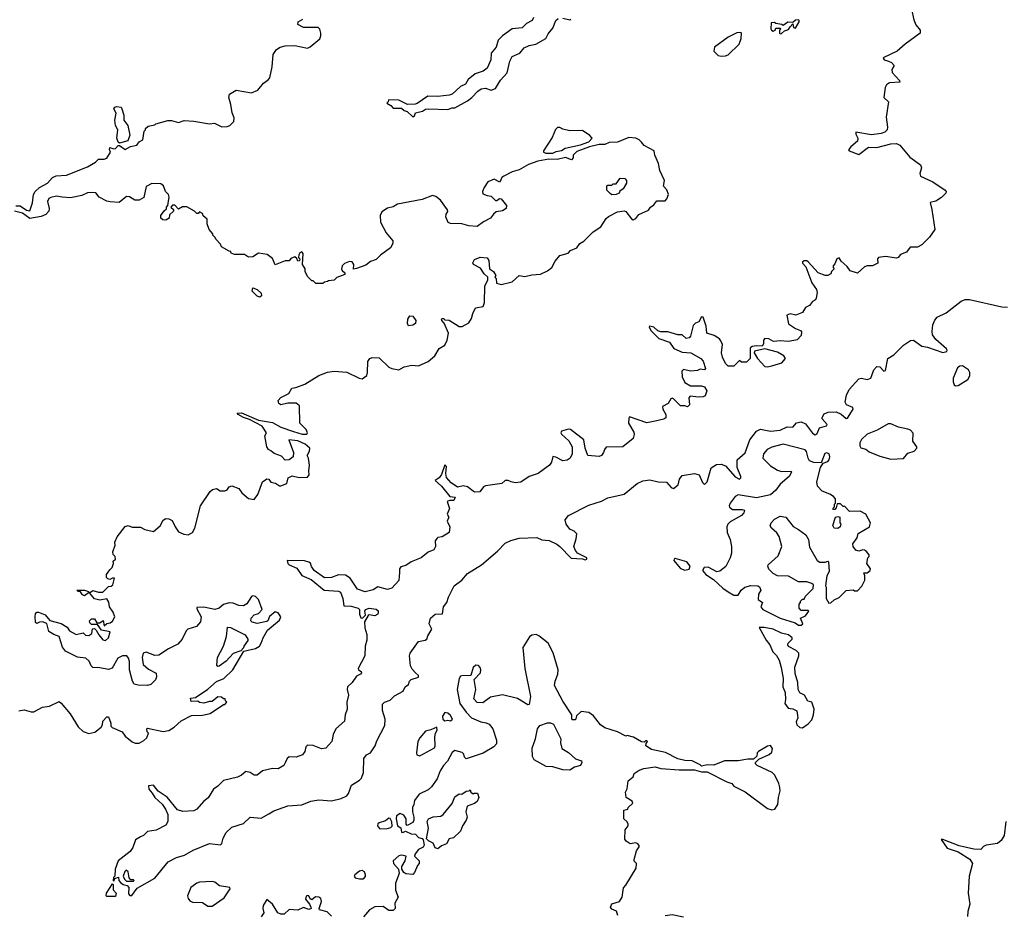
# Model space of a CAD drawing. Extents: x 2106670 to 2323771, y 35271 to 224896.
# Tile 387 of 419: x 2259443 to 2266463, y 199446 to 205830. Entities that reach past the tile are written whole.
import ezdxf

# ---------------------------------------------------------------- set-up
doc = ezdxf.new("R2010")
doc.units = 0

msp = doc.modelspace()

# ---------------------------------------------------------------- linework, layer by layer
at = {"layer": '0CON20XD'}
for points in [[(2259415, 204504.2), (2259445, 204503.8), (2259491.7, 204471.7), (2259515, 204467.5), (2259534.2, 204525.8), (2259541.9, 204585), (2259553.3, 204605), (2259585, 204634.5), (2259642, 204665), (2259676.7, 204705), (2259703.5, 204716.5), (2259777.4, 204722.6), (2259925, 204781.9), (2259983.3, 204815), (2260004.1, 204835.9), (2260045, 204836.7), (2260065, 204843.3), (2260090, 204885), (2260082.5, 204905), (2260085, 204920), (2260115, 204910), (2260125, 204912.5), (2260145, 204933.3), (2260155, 204933.8), (2260195, 204906.2), (2260232.7, 204927.3), (2260277.5, 204935), (2260295, 204960), (2260320, 204975), (2260330, 205035), (2260340, 205045), (2260340, 205055), (2260358.3, 205071.7), (2260405, 205080), (2260413, 205087), (2260498.3, 205111.7), (2260525, 205112.5), (2260575, 205097.5), (2260615, 205112.5), (2260685, 205107.5), (2260795, 205087.5), (2260831.7, 205091.7), (2260885, 205067.5), (2260921.7, 205068.3), (2260940, 205075), (2260970, 205105), (2260971.7, 205131.7), (2260956.4, 205166.4), (2260948.8, 205225), (2260933.8, 205275), (2260939.3, 205300.7), (2260985, 205327.5), (2261095, 205308.8), (2261141.2, 205328.8), (2261181.7, 205378.3), (2261215, 205401.2), (2261225, 205416.7), (2261243.3, 205495), (2261248.8, 205581.2), (2261273.2, 205616.8), (2261300, 205635), (2261335, 205644.3), (2261405, 205645.7), (2261495, 205628), (2261514.1, 205635.9), (2261582.5, 205695), (2261590, 205715), (2261588.8, 205735), (2261582.5, 205762.5), (2261570, 205775), (2261465, 205774), (2261426.7, 205795), (2261427.5, 205815), (2261462.5, 205835)], [(2265801.8, 205905), (2265818.8, 205828.8), (2265833.2, 205793.2), (2265863.1, 205755), (2265863.8, 205735), (2265755, 205656.4), (2265698.2, 205605), (2265605, 205562), (2265599.2, 205555), (2265607.1, 205545), (2265636.2, 205533.8), (2265658.5, 205525), (2265678, 205505), (2265660.9, 205475), (2265662.5, 205455), (2265715, 205396.2), (2265717.5, 205385), (2265645, 205380.8), (2265623.4, 205366.6), (2265614, 205346), (2265605, 205276.7), (2265637.5, 205245), (2265619.6, 205135), (2265630.6, 205065), (2265627.1, 205045), (2265610.5, 205029.5), (2265585, 205018.8), (2265515, 205009.8), (2265405, 205028.6), (2265403.6, 205015), (2265419.2, 204985), (2265415.8, 204965), (2265367.9, 204925), (2265353, 204903), (2265357.5, 204895), (2265425, 204869.5), (2265495, 204922.9), (2265555, 204919), (2265654.2, 204945), (2265695, 204948.4), (2265718.7, 204935), (2265789.3, 204849.3), (2265865, 204795.3), (2265871.8, 204775), (2265859.5, 204735), (2265865.6, 204715), (2265954.3, 204675), (2266041.2, 204615), (2266047.5, 204605), (2266046.4, 204593.6), (2266015, 204562.5), (2265973.6, 204536.4), (2265933.3, 204526.7), (2265947.2, 204477.2), (2265968, 204335), (2265929.5, 204280.5), (2265873.9, 204226.1), (2265845, 204210), (2265791.9, 204208.1), (2265765, 204173.8), (2265723.9, 204156.1), (2265705.9, 204134.1), (2265695, 204130), (2265615, 204142.1), (2265566.7, 204135), (2265558.8, 204125), (2265560, 204095), (2265524.1, 204075.9), (2265485, 204076.2), (2265465, 204068.8), (2265415, 204022.5), (2265365, 204040), (2265341.4, 204071.4), (2265298.6, 204108.6), (2265285, 204132.5), (2265270, 204125), (2265255, 204090), (2265243, 204077), (2265243, 204063), (2265250, 204055), (2265230, 204035), (2265225, 204020), (2265205, 204007.5), (2265185, 204007.5), (2265135, 204027.1), (2265063.8, 204105), (2265055, 204112), (2265035, 204112), (2265023.8, 204105), (2265023.3, 204095), (2265048.2, 204068.2), (2265089.5, 203955), (2265125, 203906.7), (2265129.2, 203885), (2265122.5, 203845), (2265116.7, 203833.3), (2265095, 203822.5), (2265075, 203792.5), (2265045, 203780), (2265025, 203742.5), (2264976.1, 203723.9), (2264935, 203733.8), (2264912.5, 203725), (2264925, 203663.3), (2264975, 203630), (2265010, 203615), (2265017.5, 203605), (2265015, 203580), (2264985, 203547.5), (2264925, 203536.2), (2264865, 203540.8), (2264816.1, 203536.1), (2264785, 203556.2), (2264755, 203556.7), (2264746.7, 203545), (2264745, 203520), (2264736.7, 203503.3), (2264694.1, 203505.9), (2264665, 203500), (2264651.7, 203488.3), (2264650, 203415), (2264625, 203390), (2264588.3, 203388.3), (2264575, 203400), (2264535, 203360), (2264495, 203360), (2264475, 203380), (2264453.3, 203425), (2264447.5, 203455), (2264452.5, 203515), (2264440.7, 203540.7), (2264432.5, 203555), (2264395, 203580), (2264342.5, 203595), (2264338, 203645), (2264315, 203708.8), (2264305, 203713.3), (2264285, 203676.7), (2264261.7, 203668.3), (2264245, 203650), (2264225.5, 203574.5), (2264215, 203562), (2264195, 203558.8), (2264165, 203583.8), (2264135, 203584.4), (2264065, 203604.4), (2264015, 203605.7), (2263993.1, 203613.1), (2263965, 203638), (2263935, 203646.2), (2263930, 203640), (2263942, 203615), (2263998.9, 203558.9), (2264075, 203531.5), (2264106.4, 203486.4), (2264165, 203459.4), (2264226.7, 203455), (2264300, 203415), (2264315, 203396.2), (2264333.3, 203345), (2264325, 203334), (2264295, 203338.8), (2264275, 203330.8), (2264225, 203326), (2264175, 203336.7), (2264163.3, 203325), (2264166.7, 203285), (2264184.1, 203244.1), (2264225, 203220), (2264305, 203220), (2264325, 203213.8), (2264342.5, 203185), (2264331.2, 203148.8), (2264315, 203141.2), (2264285, 203140), (2264223, 203147), (2264212.5, 203135), (2264217.5, 203085), (2264205, 203070), (2264185, 203077.5), (2264155, 203077.5), (2264105, 203126.7), (2264095, 203132.5), (2264085, 203127.5), (2264066.7, 203095), (2264026.7, 203073.3), (2264028.8, 203055), (2264050, 203015), (2264048.8, 202991.2), (2264035, 202982), (2263972.4, 202967.6), (2263915, 202955.7), (2263791.2, 202998.8), (2263785, 202990), (2263782.9, 202955), (2263821.2, 202891.2), (2263824.1, 202874.1), (2263815.7, 202845), (2263743.4, 202786.6), (2263625, 202783.3), (2263612.3, 202767.7), (2263606.2, 202745), (2263591.2, 202725), (2263575, 202716), (2263494, 202725), (2263473.5, 202775), (2263465.8, 202835.8), (2263368.8, 202908.8), (2263355, 202911.2), (2263305, 202897.5), (2263300, 202885), (2263306.2, 202875), (2263358.1, 202828.1), (2263381.5, 202785), (2263382.9, 202735), (2263366.7, 202705), (2263345, 202691.1), (2263315.9, 202685.9), (2263265, 202712), (2263244, 202716), (2263235, 202677.5), (2263220, 202655), (2263140, 202595), (2263075, 202574.3), (2263015, 202533.1), (2262975, 202530), (2262946.4, 202536.4), (2262925, 202545.8), (2262905, 202546.2), (2262880, 202525), (2262765, 202508), (2262750.3, 202499.7), (2262722.5, 202465), (2262685, 202462.5), (2262635, 202500), (2262605, 202506.7), (2262565, 202498.8), (2262519.1, 202529.1), (2262486.9, 202566.9), (2262480, 202595), (2262485.6, 202645), (2262475, 202657.5), (2262450.9, 202589.1), (2262434.6, 202565.4), (2262403.8, 202545), (2262450.8, 202505), (2262510.7, 202430.7), (2262546.4, 202426.4), (2262537, 202403), (2262507, 202403), (2262490, 202395), (2262506.7, 202345), (2262490, 202305), (2262502.5, 202285), (2262490, 202255), (2262510, 202215), (2262505.8, 202175), (2262455, 202144.2), (2262425, 202139.2), (2262417.6, 202132.4), (2262405.8, 202115), (2262407.1, 202075), (2262395, 202050.8), (2262355, 202034.2), (2262305, 201993.3), (2262233.8, 201965), (2262195, 201938.6), (2262160, 201930), (2262150, 201915), (2262149.7, 201890.3), (2262146.7, 201833.3), (2262095, 201777.5), (2262065, 201768), (2261995, 201787.5), (2261963.8, 201766.2), (2261905, 201751.5), (2261851.9, 201771.9), (2261799.1, 201849.1), (2261765, 201871.2), (2261715, 201872.1), (2261665, 201853.5), (2261615, 201851.8), (2261543.1, 201903.1), (2261522.2, 201932.2), (2261515, 201956.7), (2261505, 201964), (2261474.1, 201974.1), (2261350, 201975), (2261354.2, 201955), (2261365, 201944.5), (2261419.8, 201919.8), (2261455, 201868.5), (2261520.5, 201840.5), (2261613.6, 201765), (2261715, 201756.8), (2261730.6, 201750.6), (2261745.9, 201705), (2261753.2, 201653.2), (2261805, 201650.9), (2261855, 201635.6), (2261866.2, 201625), (2261866.1, 201593.9), (2261875, 201567.5), (2261886.7, 201563.3), (2261907.5, 201585), (2261903.3, 201615), (2261907.5, 201625), (2261935, 201635.7), (2261985, 201628.1), (2261997.6, 201617.6), (2261999.2, 201605), (2261995, 201593.8), (2261975, 201582), (2261935, 201587.5), (2261927, 201583), (2261900.7, 201539.3), (2261903.8, 201495), (2261916.8, 201446.8), (2261917.1, 201407.1), (2261905.4, 201364.6), (2261902.5, 201295), (2261856.7, 201205), (2261857.5, 201195), (2261877.5, 201185), (2261878.8, 201175), (2261872.5, 201165), (2261845, 201150), (2261813.3, 201106.7), (2261779.2, 201075), (2261777.1, 201055), (2261786.9, 201015), (2261775.6, 200965.6), (2261778.1, 200915), (2261764.4, 200875), (2261758.9, 200831.1), (2261695.7, 200775), (2261678.2, 200735), (2261669.1, 200685), (2261625, 200637.8), (2261595, 200633.1), (2261535, 200656.4), (2261495, 200658.9), (2261483.2, 200646.8), (2261475.4, 200614.6), (2261459.2, 200590.8), (2261415, 200574.5), (2261363.8, 200576.2), (2261350.5, 200565), (2261336.2, 200533.8), (2261325.4, 200514.6), (2261285, 200489.4), (2261245, 200493.1), (2261175, 200475.4), (2261135, 200444.3), (2261115, 200444.5), (2261085, 200463.1), (2261055, 200472.5), (2261025, 200444.4), (2260995, 200430), (2260895, 200407.1), (2260855, 200366), (2260824, 200345), (2260787.2, 200282.8), (2260753, 200257), (2260706.2, 200203.8), (2260685, 200191.9), (2260605, 200185.6), (2260567.8, 200197.8), (2260495, 200288), (2260431.1, 200331.1), (2260397.5, 200375), (2260360, 200370), (2260364, 200345), (2260388.1, 200318.1), (2260405.8, 200285), (2260458.5, 200238.5), (2260482.2, 200202.2), (2260498.5, 200165), (2260498.9, 200115), (2260485, 200088.6), (2260415, 200052), (2260355, 200044), (2260325.5, 200014.5), (2260303.8, 200005), (2260268.6, 199985), (2260250, 199930), (2260230, 199900), (2260144.2, 199835), (2260123.8, 199775), (2260120, 199725), (2260112.5, 199715), (2260110, 199695), (2260115, 199690), (2260121.7, 199708.3), (2260148.3, 199718.3), (2260150, 199695), (2260160.7, 199680.7), (2260180, 199665), (2260208.3, 199658.3), (2260220, 199645), (2260218.3, 199598.3), (2260228.3, 199588.3), (2260241.7, 199588.3), (2260280.7, 199639.3), (2260405, 199711.2), (2260501.7, 199828.3), (2260561.3, 199858.7), (2260618.8, 199875), (2260679.7, 199910.3), (2260795, 199957.5), (2260875, 199947.5), (2260885, 199957.5), (2260893.8, 199995), (2260914.3, 200035.7), (2260954.3, 200075.7), (2261039.3, 200100.7), (2261086.7, 200145), (2261165, 200139.4), (2261218.8, 200168.8)], [(2263106.3, 205845), (2263096.4, 205823.6), (2263055.8, 205804.2), (2263025, 205771.2), (2262955, 205765.7), (2262884.6, 205715), (2262854.5, 205685), (2262839.6, 205635), (2262805, 205590.8), (2262802.5, 205545), (2262776.3, 205483.7), (2262747.8, 205462.3), (2262690.6, 205445), (2262639.5, 205405), (2262620.2, 205369.8), (2262585, 205354.4), (2262525, 205300), (2262505, 205291.5), (2262425, 205282.2), (2262352.5, 205285), (2262277.8, 205232.2), (2262262.2, 205227.8), (2262206.6, 205226.6), (2262145, 205256.2), (2262071.7, 205258.3), (2262070, 205245), (2262060, 205235), (2262088.3, 205218.3), (2262105, 205200), (2262165, 205200), (2262185, 205183.3), (2262206.1, 205176.1), (2262245, 205137.5), (2262257.5, 205145), (2262265, 205167.5), (2262315, 205178.8), (2262336.9, 205193.1), (2262355.8, 205195.8), (2262495, 205190.8), (2262525, 205202), (2262545, 205202.5), (2262635, 205251.2), (2262665.5, 205275), (2262708, 205322), (2262732.2, 205337.8), (2262765, 205341.4), (2262805, 205328.8), (2262835, 205340.5), (2262871.6, 205398.4), (2262918.3, 205451.7), (2262936.3, 205535), (2262955, 205568.2), (2263008.9, 205591.1), (2263039.5, 205630.5), (2263074.3, 205645.7), (2263122.2, 205655), (2263195, 205695.5), (2263211, 205729), (2263245, 205770.5), (2263266.1, 205823.9), (2263281.3, 205838.7)], [(2263315, 205841.4), (2263365, 205828.9), (2263372.9, 205835)], [(2264865, 205730), (2264875, 205732.5), (2264895, 205750), (2264925, 205760), (2264935, 205780), (2264955, 205800), (2264960, 205775), (2264975, 205770), (2265000, 205815), (2265000, 205825), (2264995, 205830), (2264975, 205827.5), (2264955, 205810), (2264918.3, 205811.7), (2264885, 205790), (2264877, 205797), (2264835, 205802.5), (2264825, 205810), (2264801.7, 205808.3), (2264797.5, 205765), (2264802.5, 205755), (2264815, 205747.5), (2264830, 205755), (2264835, 205770), (2264865, 205770), (2264870, 205765), (2264860, 205755), (2264860, 205735), (2264865, 205730)], [(2264445, 205570), (2264475, 205573.3), (2264495, 205580), (2264573.3, 205655), (2264587, 205697), (2264590, 205735), (2264585, 205740), (2264555, 205737.5), (2264495, 205706.7), (2264397.5, 205635), (2264392.5, 205605), (2264422.5, 205575), (2264445, 205570)], [(2260155, 204950), (2260145, 204956.7), (2260134.4, 204985), (2260141.4, 205045), (2260126.6, 205076.6), (2260120.5, 205115), (2260131.4, 205165), (2260114.4, 205195), (2260122.1, 205207.9), (2260135, 205211.4), (2260165, 205205.8), (2260172, 205195), (2260185, 205150), (2260184.3, 205115), (2260214.4, 205075), (2260228.3, 205008.3), (2260213.3, 204966.7), (2260155, 204950)], [(2263195, 204878), (2263245, 204880), (2263268.8, 204891.2), (2263305, 204897.5), (2263332.5, 204915), (2263441.7, 204938.3), (2263501.1, 204958.9), (2263523.8, 204985), (2263508.8, 205005), (2263455, 205041.4), (2263365, 205038.6), (2263315, 205051.2), (2263295, 205062.5), (2263278.3, 205061.7), (2263263, 205047), (2263239.7, 204990.3), (2263176.2, 204895), (2263177.5, 204885), (2263195, 204878)], [(2259895, 200757.5), (2259935, 200743.1), (2259978.3, 200751.7), (2260023, 200787), (2260032.5, 200805), (2260035, 200830), (2260065, 200860), (2260075, 200860), (2260092.5, 200815), (2260093.3, 200795), (2260102.5, 200785), (2260173.6, 200753.6), (2260195, 200723.3), (2260245, 200683.8), (2260265, 200674.2), (2260295, 200674), (2260328.8, 200691.2), (2260348.3, 200711.7), (2260360, 200745), (2260352.5, 200755), (2260350, 200775), (2260355, 200780), (2260465, 200757.5), (2260505, 200763.3), (2260545, 200787.5), (2260595, 200832.5), (2260668.3, 200871.7), (2260745, 200873.3), (2260800, 200885), (2260895, 200950), (2260905, 200950), (2260920, 200965), (2260910, 200975), (2260908.3, 200988.3), (2260895, 200990), (2260881.7, 201001.7), (2260855, 201002.5), (2260815, 200970), (2260795, 200970), (2260755, 200957.5), (2260725, 200962.5), (2260711.7, 200971.7), (2260665, 200970), (2260660, 200995), (2260695, 201000), (2260785, 201057.5), (2260845, 201112.5), (2260897.5, 201135), (2260962.5, 201195), (2261041.7, 201328.3), (2261125, 201347.5), (2261152.5, 201365), (2261163.6, 201386.4), (2261178, 201425), (2261210.6, 201479.4), (2261295, 201550), (2261303.8, 201575), (2261285, 201603.3), (2261265, 201610), (2261223.6, 201576.4), (2261212.5, 201545), (2261205, 201540), (2261135, 201526.7), (2261100, 201535), (2261090, 201545), (2261092.5, 201565), (2261115, 201587.5), (2261145, 201597.5), (2261172.5, 201625), (2261145, 201697.5), (2261125, 201718.8), (2261105, 201723.3), (2261095, 201718.8), (2261062.7, 201667.3), (2261037.7, 201652.3), (2261005, 201654.2), (2260965, 201671.9), (2260935, 201674.4), (2260895, 201661.4), (2260865, 201636.7), (2260835, 201626.2), (2260755, 201642.5), (2260705, 201640), (2260705, 201630), (2260736.7, 201575), (2260730.7, 201539.3), (2260704.2, 201505.8), (2260642.5, 201485), (2260630, 201475), (2260601.4, 201415), (2260571.3, 201378.7), (2260504.4, 201345.6), (2260435, 201300.6), (2260405, 201299.2), (2260345, 201322), (2260322.5, 201315), (2260316, 201285), (2260323.3, 201235), (2260360.8, 201200.8), (2260415, 201172.5), (2260418, 201145), (2260410, 201125), (2260377.3, 201092.7), (2260355, 201083.3), (2260287, 201087), (2260260, 201095), (2260247.5, 201115), (2260226.7, 201195), (2260226.7, 201255), (2260219.5, 201279.5), (2260205.9, 201295.9), (2260175, 201296), (2260141.2, 201278.8), (2260101.7, 201208.3), (2260075, 201198.8), (2260015, 201211.2), (2259965, 201213.8), (2259952, 201225), (2259938.3, 201258.3), (2259915, 201280), (2259855, 201287.5), (2259768.6, 201328.6), (2259747, 201357), (2259725, 201433.3), (2259685, 201448), (2259650.3, 201470.3), (2259636, 201526), (2259605, 201538.6), (2259583, 201537), (2259565, 201527.5), (2259555, 201532.5), (2259552.9, 201577.1), (2259556, 201595), (2259565, 201606), (2259577.5, 201607.5), (2259625, 201588), (2259658, 201548), (2259737.5, 201527.5), (2259780, 201500), (2259797.5, 201475), (2259845, 201447.5), (2259895, 201460), (2259913, 201443), (2259935, 201440), (2259957.5, 201455), (2259961.7, 201488.3), (2259975, 201490), (2259988.3, 201478.3), (2260006.2, 201445), (2260035, 201410.8), (2260055, 201404.4), (2260075.7, 201425), (2260087.5, 201467.5), (2260025, 201480), (2259998.3, 201518.3), (2259955, 201520), (2259941.7, 201531.7), (2259940, 201545), (2259955, 201560), (2259975, 201560), (2259991.7, 201531.7), (2260015, 201530), (2260037, 201547), (2260045, 201510), (2260063, 201527), (2260088.8, 201531.2), (2260105, 201542.5), (2260120, 201575), (2260108.3, 201608.3), (2260083.3, 201645), (2260078.1, 201678.1), (2260063, 201703), (2260015, 201692.9), (2259975, 201702), (2259940, 201745), (2259965, 201762.5), (2260005, 201748.8), (2260035, 201750), (2260075, 201790), (2260095, 201792.5), (2260107, 201803), (2260118.3, 201848.3), (2260105, 201850), (2260085, 201840), (2260070, 201845), (2260062.5, 201855), (2260062.5, 201875), (2260085, 201910), (2260102.5, 201925), (2260112.5, 201955), (2260110, 201970), (2260126.2, 201985), (2260122.5, 202005), (2260108.3, 202018.3), (2260106.7, 202036.7), (2260124, 202085), (2260120.8, 202105), (2260138.1, 202145), (2260195, 202217.5), (2260215, 202226), (2260245, 202214.2), (2260305, 202212.5), (2260335, 202197.5), (2260396.7, 202183.3), (2260445, 202222), (2260465.9, 202264.1), (2260485, 202273.8), (2260505, 202273.3), (2260530, 202260), (2260550, 202215), (2260575, 202180), (2260612.7, 202162.7), (2260645, 202158.8), (2260673.9, 202176.1), (2260692.5, 202205), (2260731.2, 202365), (2260801.7, 202468.3), (2260818.3, 202481.7), (2260845, 202487.5), (2260873, 202473), (2260905, 202471.2), (2260922, 202478), (2260935, 202500), (2260955, 202507.5), (2261005, 202487.5), (2261027, 202457), (2261075, 202417.5), (2261115, 202410), (2261140, 202445), (2261173.9, 202536.1), (2261205, 202557.5), (2261220, 202555), (2261233.3, 202533.3), (2261266.4, 202526.4), (2261295, 202507.5), (2261305, 202507.5), (2261346.4, 202523.6), (2261357.5, 202565), (2261385, 202580), (2261435, 202567.5), (2261495, 202570), (2261507.5, 202585), (2261503.3, 202615), (2261510, 202655), (2261502.5, 202705), (2261492.5, 202725), (2261508.8, 202755), (2261511.2, 202775), (2261476.9, 202805), (2261425, 202828), (2261362.5, 202835), (2261393.8, 202745), (2261392.5, 202715), (2261365, 202692.5), (2261335, 202690), (2261308.3, 202718.3), (2261258, 202738), (2261233, 202757), (2261216, 202766), (2261203.8, 202785), (2261190, 202865), (2261202.5, 202885), (2261172.1, 202932.1), (2261080.9, 202980.9), (2261037.5, 202995), (2261001.4, 203015), (2260994.2, 203025.8), (2261025, 203027.5), (2261145.3, 202975.3), (2261245, 202958.9), (2261305, 202926.2), (2261395, 202894.6), (2261457.5, 202875), (2261490, 202875), (2261493.8, 202885), (2261485, 202910), (2261440, 202955), (2261438.3, 203078.3), (2261415, 203097.5), (2261355, 203097.9), (2261305, 203085.5), (2261290, 203095), (2261285.5, 203115), (2261303.6, 203136.4), (2261360.8, 203165), (2261382.5, 203205), (2261411.2, 203208.8), (2261475, 203232), (2261575, 203293.8), (2261637, 203317), (2261685, 203326), (2261775, 203318.8), (2261864.1, 203274.1), (2261885, 203270), (2261916.7, 203295), (2261923.6, 203316.4), (2261923.8, 203395), (2261940, 203415), (2261955, 203422), (2262005, 203420), (2262075, 203353.3), (2262095, 203343.3), (2262145, 203334.4), (2262183.6, 203356.4), (2262237.7, 203367.7), (2262286.1, 203363.9), (2262355, 203393.8), (2262403.3, 203435), (2262433.6, 203486.4), (2262475, 203510), (2262490, 203545), (2262500, 203595), (2262468.3, 203668.3), (2262452.5, 203685), (2262450, 203695), (2262455, 203700), (2262465, 203700), (2262475, 203690), (2262505, 203687.5), (2262575, 203642.5), (2262597, 203643), (2262645, 203670), (2262665, 203700), (2262673.3, 203735), (2262693.6, 203776.4), (2262746.7, 203785), (2262757.5, 203815), (2262758.3, 203931.7), (2262780, 203975), (2262780, 203995), (2262755, 204020), (2262729.3, 204059.3), (2262677.5, 204085), (2262673.8, 204096.2), (2262685, 204120), (2262725, 204137.5), (2262775, 204132.5), (2262787.5, 204115), (2262792.5, 204055), (2262820, 204035), (2262837, 204007), (2262830, 203995), (2262840, 203985), (2262841.7, 203951.7), (2262875, 203942.5), (2262955, 203962.5), (2263003, 204007), (2263045, 204000), (2263095, 204012), (2263155, 204016.7), (2263205, 204040), (2263235.7, 204064.3), (2263260.8, 204109.2), (2263295, 204150), (2263353.6, 204166.4), (2263370, 204185), (2263415, 204203.3), (2263436.1, 204233.9), (2263465, 204251.2), (2263532.1, 204317.9), (2263585, 204353.8), (2263625, 204413.3), (2263641.7, 204428.3), (2263705, 204460), (2263753, 204467), (2263765, 204462.5), (2263805, 204410), (2263817, 204403), (2263835, 204412.5), (2263857.5, 204442.5), (2263925, 204472.5), (2263940, 204495), (2263965, 204510), (2263985, 204540), (2264045, 204540), (2264056.7, 204553.3), (2264067.5, 204585), (2264057, 204617), (2264033, 204643), (2264040, 204685), (2264006.7, 204755), (2263996.2, 204805), (2263970, 204865), (2263966.7, 204895), (2263894.4, 204934.4), (2263876.6, 204956.6), (2263858.8, 204975), (2263836.6, 204986.6), (2263785, 204990), (2263705, 204958), (2263645, 204954.2), (2263615, 204940), (2263575, 204940), (2263506.4, 204923.6), (2263415, 204890), (2263390, 204865), (2263390, 204845), (2263377.5, 204832.5), (2263335, 204847.5), (2263275, 204833.3), (2263215, 204836.2), (2263137.3, 204822.7), (2263070.9, 204799.1), (2263005, 204761.2), (2262954.2, 204745.8), (2262894.1, 204715.9), (2262880, 204705), (2262865, 204672.5), (2262825, 204692.5), (2262780, 204675), (2262753.8, 204635), (2262743.3, 204605), (2262745, 204590), (2262775, 204577.5), (2262805, 204573.3), (2262835, 204542.5), (2262845, 204542.5), (2262863.3, 204556.7), (2262875, 204552.5), (2262913.8, 204505), (2262911.2, 204485), (2262885, 204468.6), (2262838.8, 204461.2), (2262820, 204445), (2262800, 204415), (2262750.3, 204389.7), (2262705, 204356.7), (2262645, 204360.8), (2262595.9, 204375.9), (2262515, 204376.7), (2262497.5, 204385), (2262480, 204425), (2262482.5, 204445), (2262496.4, 204463.6), (2262492.5, 204475), (2262443, 204543), (2262410.7, 204570.7), (2262385, 204576.7), (2262312.3, 204547.7), (2262137.5, 204515), (2262105, 204495.8), (2262065, 204486), (2262025, 204460), (2262012, 204435), (2262016.1, 204386.1), (2262055, 204310), (2262102.5, 204255), (2262102.5, 204235), (2262086.1, 204203.9), (2262015, 204152.5), (2261985, 204121.2), (2261943.9, 204106.1), (2261909.5, 204080.5), (2261845, 204056.7), (2261821.7, 204051.7), (2261824, 204085), (2261812.5, 204105), (2261794.3, 204105.7), (2261758.6, 204091.4), (2261741.2, 204075), (2261736.2, 204055), (2261741.7, 204041.7), (2261760, 204025), (2261760, 204015), (2261705, 203992.5), (2261685, 203972.5), (2261645, 203970), (2261637, 203963), (2261615, 203960), (2261605, 203950), (2261555, 203950), (2261535, 203970), (2261525, 203970), (2261495, 204000), (2261477.5, 204035), (2261477.5, 204055), (2261460, 204085), (2261463, 204163), (2261455, 204176.7), (2261440.7, 204169.3), (2261432.5, 204155), (2261430, 204135), (2261440, 204125), (2261438.3, 204111.7), (2261425, 204110), (2261418.3, 204128.3), (2261405, 204140), (2261375, 204127.5), (2261365, 204112.5)], [(2261365, 204112.5), (2261335, 204112.5), (2261265, 204083.3), (2261245, 204127.5), (2261206.4, 204156.4), (2261145, 204166.7), (2261105, 204140), (2261075, 204137.5), (2261045, 204157.5), (2260975, 204157.5), (2260950, 204165), (2260948.3, 204178.3), (2260935, 204180), (2260880.7, 204210.7), (2260875, 204230), (2260840, 204265), (2260837, 204277), (2260820, 204295), (2260820, 204305), (2260792.5, 204335), (2260780, 204375), (2260778.3, 204408.3), (2260751.7, 204431.7), (2260745, 204450), (2260725, 204460), (2260715, 204450), (2260705, 204450), (2260690, 204465), (2260635, 204496.7), (2260603, 204497), (2260575, 204480), (2260548.3, 204508.3), (2260531.7, 204508.3), (2260520, 204495), (2260538.3, 204478.3), (2260540, 204465), (2260511.7, 204438.3), (2260507.5, 204415), (2260485, 204402.5), (2260463, 204403), (2260450, 204415), (2260450, 204435), (2260471.7, 204468.3), (2260488.3, 204481.7), (2260490, 204495), (2260500, 204505), (2260507.5, 204565), (2260502.5, 204585), (2260482.5, 204605), (2260467.5, 204645), (2260449.3, 204659.3), (2260385, 204662.5), (2260345, 204642.5), (2260327.1, 204562.9), (2260295, 204543.3), (2260263.6, 204543.6), (2260225, 204568.8), (2260205, 204571.2), (2260151.7, 204528.3), (2260087, 204533), (2260065, 204537.5), (2260010, 204565), (2259985, 204596.2), (2259955, 204597.5), (2259925, 204595.7), (2259885, 204577.5), (2259805, 204561.1), (2259745.4, 204564.6), (2259705, 204572), (2259665, 204564), (2259650, 204555), (2259641.4, 204535), (2259653.8, 204485), (2259651.5, 204465), (2259628.6, 204441.4), (2259595, 204426.6), (2259515, 204413.1), (2259461.7, 204451.7), (2259405, 204466)], [(2263665, 204582.5), (2263651.7, 204591.7), (2263630, 204615), (2263630, 204645), (2263635, 204650), (2263665, 204650), (2263675, 204660), (2263695, 204660), (2263725, 204700), (2263758.3, 204698.3), (2263770, 204685), (2263770, 204665), (2263746.4, 204623.6), (2263721.7, 204608.3), (2263716.4, 204593.6), (2263695, 204583.3), (2263665, 204582.5)], [(2261155, 203852.5), (2261135, 203860), (2261100, 203895), (2261105, 203920), (2261135, 203907.5), (2261165, 203880), (2261167, 203863), (2261155, 203852.5)], [(2261218.8, 200168.8), (2261255, 200190.9), (2261354.2, 200225.8), (2261455.4, 200234.6), (2261519.3, 200260.7), (2261575, 200269.5), (2261665, 200262), (2261735, 200280), (2261775, 200298.8), (2261788, 200315), (2261808.8, 200375), (2261865, 200408.8), (2261880.8, 200425), (2261893.5, 200465), (2261897.1, 200565), (2261915, 200590), (2261944.6, 200605.4), (2261978.2, 200655), (2261989.1, 200690.9), (2262045, 200800), (2262047.6, 200845), (2262028.8, 200905), (2262028.4, 200951.6), (2262043.8, 200966.2), (2262085, 200980.7), (2262115, 201011.9), (2262176.2, 201045), (2262190, 201075), (2262215, 201092.5), (2262222.5, 201115), (2262233.9, 201126.1), (2262286.9, 201143.1), (2262286.9, 201155), (2262265.2, 201175.2), (2262240.2, 201200.2), (2262228.3, 201225), (2262222.9, 201295), (2262227.5, 201315), (2262285, 201398.2), (2262333.1, 201406.9), (2262345.5, 201414.5), (2262351.5, 201438.5), (2262382, 201485), (2262361.9, 201525), (2262372, 201565), (2262405, 201593.3), (2262456.7, 201595), (2262464.5, 201645), (2262487.6, 201675), (2262499.7, 201715), (2262541.6, 201795), (2262594.5, 201835), (2262635, 201883.8), (2262735, 201944.1), (2262848.6, 202041.4), (2262905, 202098.2), (2262945, 202117.7), (2263005, 202134.5), (2263128.9, 202138.9), (2263165, 202122.8), (2263216.9, 202116.9), (2263272.3, 202092.3), (2263293.1, 202075), (2263375, 201992.9), (2263455, 201987.5), (2263475, 201980), (2263486.1, 201983.9), (2263487.5, 201995), (2263418.6, 202028.6), (2263405.6, 202045.6), (2263394, 202075), (2263411.2, 202128.8), (2263414, 202165), (2263395, 202184.2), (2263365, 202198.6), (2263338.2, 202235), (2263332.8, 202265), (2263354.6, 202295), (2263499.7, 202370.3), (2263591.3, 202398.7), (2263635, 202421.2), (2263751.7, 202448.3), (2263845, 202523.8), (2263885, 202543.1), (2263935, 202550.9), (2263995, 202535.7), (2264053.6, 202533.6), (2264086.9, 202495), (2264105, 202489.2), (2264136.8, 202515), (2264146.9, 202555), (2264165, 202581.4), (2264255, 202595.3), (2264286.5, 202585), (2264311, 202531), (2264325, 202517.5), (2264345, 202536.9), (2264372.9, 202635), (2264410.4, 202659.6), (2264445, 202662.7), (2264475, 202650), (2264545, 202571.2), (2264575, 202556), (2264584, 202565), (2264584.4, 202575), (2264558.5, 202638.5), (2264557.3, 202692.7), (2264615, 202743.1), (2264649.4, 202835), (2264695, 202896.7), (2264725, 202910.4), (2264795, 202896.6), (2264865, 202905.2), (2264915, 202928.3), (2264955, 202925.3), (2264982.1, 202957.9), (2265014.3, 202964.3), (2265045, 202950.7), (2265095, 202882.3), (2265115, 202871.3), (2265129.3, 202880.7), (2265145, 202922.1), (2265196, 202935), (2265200.6, 202945), (2265165, 202984.5), (2265163.3, 202995), (2265179.3, 203020.7), (2265208.1, 203031.9), (2265265, 203034.3), (2265299.2, 203019.2), (2265335, 202988.8), (2265345, 202989.5), (2265384.4, 203055), (2265382, 203065), (2265338.5, 203085), (2265328.8, 203105), (2265336.7, 203155), (2265355.8, 203195), (2265425, 203271), (2265445, 203274.8), (2265485, 203264.8), (2265512.2, 203275), (2265532.5, 203335), (2265555, 203357.1), (2265575, 203355.2), (2265604.4, 203324.4), (2265615, 203330), (2265631.7, 203415), (2265675, 203442.5), (2265745, 203509.2), (2265795, 203543.7), (2265816.5, 203545), (2265873.7, 203503.7), (2265915, 203495.7), (2266025, 203457.7), (2266053.5, 203465), (2266056.2, 203475), (2266050, 203485), (2265975, 203550.8), (2265951.8, 203585), (2265948.3, 203608.3), (2265953.7, 203655), (2265968.3, 203688.3), (2265985, 203709.4), (2266049.1, 203740.9), (2266155, 203824.4), (2266185, 203836.9), (2266215, 203835.9), (2266445, 203784.1), (2266485, 203782.3)], [(2262215, 203647.5), (2262206.7, 203665), (2262210.8, 203695), (2262225, 203720), (2262245, 203718), (2262267.1, 203687.1), (2262264.1, 203665.9), (2262245, 203653.8), (2262215, 203647.5)], [(2264773.6, 203356.4), (2264805, 203363.3), (2264877.5, 203385), (2264902.5, 203415), (2264890, 203435), (2264845, 203460.8), (2264755, 203483.8), (2264681.7, 203468.3), (2264680, 203455), (2264702.5, 203415), (2264755, 203358.8), (2264773.6, 203356.4)], [(2266115, 203221.2), (2266135, 203222), (2266203.8, 203265), (2266218.1, 203291.9), (2266218.1, 203315), (2266208.6, 203335), (2266165, 203361.9), (2266145, 203361.4), (2266130.2, 203349.8), (2266099.2, 203275), (2266098.3, 203248.3), (2266105, 203227.5), (2266115, 203221.2)], [(2265655, 202697.5), (2265745, 202702.5), (2265775, 202740), (2265820, 202755), (2265840, 202775), (2265840, 202785), (2265810, 202825), (2265813.6, 202883.6), (2265795, 202903.3), (2265775, 202911.2), (2265707.5, 202925), (2265655, 202950), (2265635, 202950), (2265555.5, 202904.5), (2265486.2, 202875), (2265445, 202838.8), (2265432, 202815), (2265431.7, 202791.7), (2265439.3, 202779.3), (2265475, 202770), (2265500.5, 202750.5), (2265575, 202720), (2265655, 202697.5)], [(2265015, 201513.6), (2265026.7, 201525), (2265010, 201565), (2265045, 201580), (2265070, 201615), (2265065, 201620), (2265015, 201620), (2265000, 201635), (2265000, 201665), (2265010, 201675), (2265010, 201685), (2265025, 201700), (2265035, 201700), (2265045, 201720), (2265100, 201775), (2265101.7, 201801.7), (2265091.7, 201811.7), (2265055, 201823.3), (2264995, 201823.8), (2264925, 201863.8), (2264845, 201866.7), (2264815, 201882.5), (2264785, 201912.5), (2264776.2, 201935), (2264778.8, 201945), (2264850.3, 202009.7), (2264875.9, 202074.1), (2264857.5, 202147.5), (2264841.5, 202171.5), (2264802.5, 202205), (2264793.4, 202223.4), (2264800, 202245), (2264825, 202270.8), (2264865, 202292), (2264905, 202283.3), (2264957, 202217), (2264995, 202197.5), (2265048.3, 202158.3), (2265066.7, 202125), (2265075, 202070), (2265127.5, 201975), (2265147, 201963), (2265185, 201962.5), (2265205, 201970), (2265210, 201965), (2265213, 201897), (2265197.5, 201865), (2265187.5, 201795), (2265192.5, 201785), (2265193.6, 201703.6), (2265211.7, 201671.7), (2265227, 201673), (2265250, 201695), (2265285, 201712.5), (2265335, 201762.5), (2265385, 201767.5), (2265395, 201760), (2265415, 201760), (2265446.7, 201793.3), (2265467.5, 201835), (2265467.5, 201865), (2265461.7, 201888.3), (2265485, 201887.5), (2265506.7, 201905), (2265510, 201915), (2265482.5, 201955), (2265490, 201995), (2265500, 202005), (2265500, 202015), (2265480, 202040), (2265465, 202048.8), (2265455, 202051.2), (2265425, 202042.5), (2265405, 202050), (2265386.2, 202075), (2265383.8, 202095), (2265413.6, 202136.4), (2265422, 202168), (2265502.5, 202215), (2265510, 202245), (2265476.1, 202306.1), (2265435, 202326.7), (2265360, 202325), (2265325, 202360), (2265315, 202360), (2265295, 202380), (2265271.7, 202378.3), (2265265, 202350), (2265255, 202340), (2265245, 202340), (2265240, 202345), (2265251.7, 202358.3), (2265253, 202377), (2265260, 202385), (2265260, 202415), (2265245, 202432.5), (2265218.3, 202448.3), (2265165, 202470), (2265130, 202505), (2265126.4, 202536.4), (2265152, 202638), (2265171.7, 202668.3), (2265205, 202681.2), (2265215, 202693.3), (2265220, 202715), (2265213.3, 202735), (2265195, 202743.3), (2265182.9, 202737.1), (2265158.3, 202671.7), (2265105, 202673.8), (2265075, 202686.7), (2265064.2, 202705), (2265053, 202753), (2265043.2, 202763.2), (2264885, 202804.2), (2264805, 202782.9), (2264772.8, 202767.2), (2264745, 202736.2), (2264741.4, 202705), (2264795, 202651.4), (2264845, 202618.9), (2264875, 202610.6), (2264942.5, 202612.5), (2264946.7, 202605), (2264928, 202575), (2264865, 202520.6), (2264835, 202477.5), (2264796, 202444), (2264695, 202423.1), (2264565, 202442.5), (2264545, 202430.8), (2264508.8, 202385), (2264501.2, 202365), (2264503.8, 202355), (2264525, 202340), (2264595, 202340), (2264610, 202335), (2264606, 202315), (2264588.8, 202295), (2264508.7, 202251.3), (2264492, 202235), (2264484.2, 202215), (2264485.8, 202175.8), (2264508.8, 202125), (2264516.7, 202075), (2264518.3, 202028.3), (2264509.2, 201995), (2264476.8, 201933.2), (2264435, 201900), (2264414, 201894), (2264352.3, 201927.7), (2264324.1, 201925.9), (2264310, 201905), (2264335, 201876.7), (2264390.5, 201840.5), (2264455, 201778.8), (2264495, 201751.2), (2264535, 201727.5), (2264565, 201727.5), (2264586.7, 201765), (2264612.5, 201785), (2264655, 201797.5), (2264705.9, 201795.9), (2264718, 201788), (2264726.7, 201765), (2264710, 201735), (2264708.3, 201698.3), (2264740, 201675), (2264727.5, 201645), (2264741.2, 201625), (2264863.7, 201563.7), (2264971.7, 201531.7), (2264995, 201514.6), (2265015, 201513.6)], [(2265275, 202203.3), (2265250, 202205), (2265240, 202225), (2265260, 202285), (2265275, 202290), (2265290, 202285), (2265290, 202245), (2265297.5, 202235), (2265292.5, 202215), (2265275, 202203.3)], [(2264185, 201907.5), (2264215, 201913.8), (2264223.3, 201935), (2264200, 201965), (2264115, 201990), (2264110, 201985), (2264107.5, 201975), (2264115, 201962.5), (2264155, 201918), (2264185, 201907.5)], [(2259905, 201722.5), (2259890.8, 201730.8), (2259875, 201752.5), (2259860, 201755), (2259850, 201765), (2259905, 201764), (2259932.5, 201755), (2259932.5, 201745), (2259905, 201722.5)], [(2260855, 201220), (2260848.3, 201228.3), (2260853.3, 201285), (2260896.7, 201365), (2260916.1, 201433.9), (2260925, 201500), (2260945, 201497.5), (2261050, 201445), (2261070, 201415), (2261070, 201405), (2261040, 201365), (2261037.5, 201352.5), (2261018.3, 201331.7), (2260965, 201312.5), (2260915, 201257.5), (2260865, 201222.5), (2260855, 201220)], [(2265025, 200783.3), (2265065, 200810), (2265090.7, 200839.3), (2265103.3, 200875), (2265107.5, 200915), (2265090, 200965), (2265061.7, 200971.7), (2265037.5, 201015), (2265005, 201032.5), (2264992.5, 201055), (2264990, 201105), (2264970.7, 201170.7), (2264968.8, 201215), (2264996.7, 201295), (2264997.5, 201315), (2264980, 201335), (2264925, 201362.5), (2264920, 201375), (2264922.5, 201385), (2264950, 201415), (2264950, 201425), (2264925, 201446.1), (2264875, 201457.9), (2264815, 201486.5), (2264751.1, 201498.9), (2264715, 201497.5), (2264765, 201407.5), (2264790, 201375), (2264813.3, 201325), (2264838.3, 201298.3), (2264856.7, 201265), (2264873, 201213), (2264886.7, 201135), (2264883.8, 201075), (2264900, 201035), (2264903.3, 200985), (2264897.5, 200955), (2264923, 200923), (2264955, 200917.5), (2264983.6, 200903.6), (2264990, 200855), (2264980, 200825), (2264983.3, 200805), (2265003.9, 200783.9), (2265025, 200783.3)], [(2263707.5, 199445), (2263697.5, 199475), (2263665, 199490.8), (2263654, 199505), (2263665, 199528.8), (2263720, 199545), (2263737.5, 199575), (2263748.3, 199641.7), (2263765, 199660), (2263837, 199783), (2263840, 199815), (2263823, 199833), (2263823, 199843), (2263840, 199905), (2263860, 199935), (2263860, 199945), (2263850, 199955), (2263835, 199962.5), (2263795, 199956.2), (2263766.7, 199975), (2263758, 199988), (2263760, 200055), (2263780, 200085), (2263780, 200095), (2263773, 200113), (2263750, 200135), (2263750, 200195), (2263778.3, 200201.7), (2263780, 200215), (2263813.3, 200245), (2263809.5, 200259.5), (2263767.5, 200285), (2263762.5, 200325), (2263773.3, 200346.7), (2263780, 200405), (2263816.4, 200433.6), (2263825, 200456.7), (2263859.3, 200480.7), (2263893, 200493), (2263973.6, 200503.6), (2264015, 200493.8), (2264145, 200483.8), (2264255, 200483.3), (2264305, 200470), (2264345, 200470), (2264485, 200397.5), (2264520, 200385), (2264535, 200367.5), (2264615.8, 200325.8), (2264775, 200206.7), (2264805, 200197.5), (2264826.4, 200203.6), (2264848.8, 200235), (2264852, 200285), (2264865.8, 200334.2), (2264863.6, 200356.4), (2264856.2, 200385), (2264825.9, 200445.9), (2264807.5, 200465), (2264700, 200515), (2264690, 200525), (2264690, 200535), (2264711.7, 200558.3), (2264787, 200593), (2264805, 200610), (2264810, 200635), (2264797, 200657), (2264775, 200652.5), (2264710, 200615), (2264700, 200605), (2264698.3, 200581.7), (2264675, 200560), (2264635, 200560), (2264565, 200546.7), (2264467, 200547), (2264393, 200517), (2264345, 200520), (2264305, 200510), (2264295, 200520), (2264236.4, 200546.4), (2264185, 200550), (2264135, 200562.5), (2264046.4, 200606.4), (2263948.3, 200628.3), (2263907.5, 200655), (2263908.3, 200671.7), (2263920, 200685), (2263915, 200690), (2263905, 200690), (2263895, 200680), (2263875, 200682.5), (2263820, 200715), (2263775, 200727.5), (2263765, 200723.3), (2263705, 200753.3), (2263615, 200782.5), (2263583.6, 200803.6), (2263535, 200867.5), (2263501.7, 200891.7), (2263445, 200900), (2263411.7, 200868.3), (2263405, 200840), (2263385, 200840), (2263380, 200845), (2263380, 200875), (2263315, 200972.5), (2263256, 201085), (2263260, 201115), (2263280, 201165), (2263280.8, 201195), (2263246.6, 201316.6), (2263211.2, 201385), (2263145, 201439.2), (2263125, 201448), (2263095, 201442.5), (2263077.9, 201432.1), (2263029.2, 201355), (2263044.4, 201205), (2263084.4, 201005), (2263075, 200950), (2263065, 200947.5), (2262992.5, 200992.5), (2262885, 201017.5), (2262798.3, 201001.7), (2262745, 200960), (2262705, 200963.8), (2262680.5, 200990.5), (2262694.4, 201055), (2262683.3, 201126.7), (2262728, 201175), (2262731.2, 201195), (2262725, 201212.5), (2262715, 201226.2), (2262695, 201230), (2262676.4, 201213.6), (2262660, 201155), (2262595, 201152.5), (2262585, 201150), (2262576.1, 201133.9), (2262561.5, 201055), (2262580, 200955), (2262625, 200893.3), (2262665, 200853.8), (2262730, 200825), (2262769.3, 200819.3), (2262789.3, 200809.3), (2262816, 200775), (2262842.5, 200695), (2262841.7, 200668.3), (2262823.6, 200646.4), (2262747.7, 200602.3), (2262625, 200562.5), (2262613, 200573), (2262610, 200595), (2262597.7, 200607.7), (2262545, 200621.2), (2262525, 200606.2), (2262493.8, 200545), (2262465, 200513.8), (2262440.8, 200475), (2262420, 200420), (2262377.7, 200362.3), (2262355, 200341.4), (2262291.2, 200308.8), (2262256.7, 200265), (2262252.5, 200235), (2262242.5, 200215), (2262242.5, 200185), (2262253.3, 200145), (2262253.3, 200125), (2262245, 200107.5), (2262205, 200087.5), (2262197, 200097), (2262198, 200135), (2262180.9, 200160.9), (2262155, 200170.8), (2262130, 200155), (2262127.1, 200135), (2262137.5, 200085), (2262160, 200070), (2262165, 200040), (2262175, 200037.5), (2262193.6, 200046.4), (2262235, 200027.5), (2262264, 200024), (2262285, 200001.2), (2262313, 199993), (2262320, 199985), (2262327, 199947), (2262318.3, 199931.7), (2262285, 199916.2), (2262261.2, 199885), (2262258.3, 199868.3), (2262290, 199835), (2262290, 199815), (2262278.3, 199801.7), (2262258.3, 199751.7), (2262245, 199737.5), (2262195, 199742.5), (2262180.7, 199750.7), (2262167.5, 199775), (2262167.5, 199795), (2262190.8, 199835), (2262197.5, 199867.5), (2262165, 199874.2), (2262145, 199870.8), (2262106.2, 199835), (2262108.8, 199815), (2262142.5, 199775), (2262147.5, 199745), (2262122.5, 199675), (2262122.5, 199625), (2262140, 199575), (2262118.3, 199531.7), (2262120, 199495), (2262105, 199480), (2262075, 199480), (2262035, 199510), (2261975, 199506.7), (2261937.5, 199485), (2261893.3, 199435)], [(2259437, 200903), (2259475, 200910), (2259525, 200896.2), (2259543, 200897), (2259605, 200928.8), (2259654.1, 200935.9), (2259725, 200970), (2259739.5, 200959.5), (2259802.3, 200882.3), (2259859.7, 200789.7), (2259895, 200757.5)], [(2262515, 200833.3), (2262527.5, 200845), (2262515, 200870), (2262495, 200887.5), (2262475, 200892.5), (2262457.5, 200865), (2262460, 200845), (2262475, 200833.3), (2262495, 200837.5), (2262515, 200833.3)], [(2262295, 200582.5), (2262400.7, 200639.3), (2262406, 200655), (2262402.3, 200717.7), (2262407.5, 200745), (2262420, 200765), (2262417.5, 200787.5), (2262375, 200767.5), (2262335, 200758.8), (2262295, 200712.5), (2262282, 200685), (2262272.5, 200605), (2262275, 200590), (2262295, 200582.5)], [(2263365, 200481.9), (2263315, 200482.2), (2263245, 200505.7), (2263195.9, 200505.9), (2263110, 200555), (2263099.3, 200579.3), (2263097, 200637), (2263120, 200705), (2263134, 200776), (2263151.7, 200798.3), (2263205, 200818), (2263228.3, 200818.3), (2263249.5, 200809.5), (2263300, 200705), (2263297.5, 200675), (2263307.5, 200635), (2263355, 200607.5), (2263405, 200562.5), (2263448.3, 200548.3), (2263451.2, 200535), (2263440, 200515), (2263398.2, 200501.8), (2263365, 200481.9)], [(2262425, 199920), (2262405, 199926.7), (2262390, 199960), (2262356.4, 199976.4), (2262342.5, 199992.5), (2262356.4, 200066.4), (2262347.5, 200115), (2262357, 200133), (2262390.7, 200149.3), (2262445, 200153.8), (2262462.5, 200165), (2262527, 200243), (2262545, 200290), (2262575, 200312.5), (2262595, 200310), (2262625, 200330), (2262647.5, 200332.5), (2262655, 200340), (2262660, 200325), (2262675, 200312.5), (2262682.5, 200317.5), (2262706.2, 200316.2), (2262716.7, 200285), (2262705, 200257.5), (2262685, 200243.8), (2262633.3, 200225), (2262623.8, 200185), (2262632.5, 200145), (2262626.7, 200125), (2262600, 200085), (2262586.2, 200045), (2262535, 199997.5), (2262505, 199992.5), (2262485, 199956.7), (2262449.3, 199940.7), (2262425, 199920)], [(2262055, 200062.5), (2262088.3, 200071.7), (2262098.8, 200081.2), (2262096.7, 200113.3), (2262085, 200136.2), (2262075, 200138.8), (2262050.7, 200119.3), (2262005, 200106.2), (2261995, 200097.5), (2261994, 200085), (2262007.5, 200065), (2262055, 200062.5)], [(2266474.7, 200115), (2266461.8, 200015), (2266440.9, 199979.1), (2266415, 199958.5), (2266333.1, 199946.9), (2266313.4, 199936.6), (2266294.4, 199915.6), (2266245, 199916.8), (2266140.7, 199940.7), (2266025, 199987.5), (2266013.3, 199986.7), (2266055.8, 199925), (2266135, 199898.8), (2266216.5, 199846.5), (2266236.2, 199815), (2266212.2, 199725), (2266205.3, 199605), (2266216.7, 199525), (2266203.1, 199473.1), (2266201.2, 199438.8)], [(2260255, 199690), (2260260, 199695), (2260255, 199700), (2260235, 199700), (2260222.5, 199712.5), (2260217, 199757), (2260202.5, 199767.5), (2260191.7, 199758.3), (2260180, 199725), (2260190, 199705), (2260205, 199690), (2260255, 199690)], [(2261865, 199706), (2261895, 199706.2), (2261907.8, 199722.2), (2261908.1, 199735), (2261900, 199755), (2261885, 199765.7), (2261865, 199761.9), (2261831.2, 199735), (2261828, 199725), (2261835, 199714), (2261865, 199706)], [(2260125, 199580), (2260065, 199580), (2260060, 199585), (2260062.5, 199605), (2260105, 199670), (2260110, 199665), (2260108.3, 199628.3), (2260130, 199605), (2260125, 199580)], [(2260815, 199512.5), (2260899.5, 199570.5), (2260942.5, 199635), (2260940, 199645), (2260866.1, 199656.1), (2260835, 199683.3), (2260815, 199686.2), (2260725, 199683.3), (2260705, 199676), (2260664, 199645), (2260640, 199585), (2260643.8, 199565), (2260655, 199550), (2260675, 199538.8), (2260745, 199536.7), (2260785, 199512.5), (2260815, 199512.5)], [(2261665, 199440), (2261635, 199470), (2261580, 199485), (2261577.5, 199495), (2261594.3, 199545), (2261589.2, 199565), (2261575, 199576), (2261552.5, 199577.5), (2261525, 199557.5), (2261513.8, 199563.8), (2261503.3, 199585), (2261495, 199588.6), (2261485, 199583.3), (2261480.8, 199560.8), (2261510, 199525), (2261517.5, 199505), (2261520, 199495), (2261505, 199487.5), (2261465, 199502.5), (2261425, 199482.5), (2261363, 199487), (2261327.5, 199455), (2261305, 199453.8), (2261283, 199463), (2261245, 199526), (2261205, 199560), (2261178.8, 199515), (2261176, 199495), (2261183.3, 199465), (2261163.6, 199436.4)], [(2264175, 199433.3), (2264095, 199450), (2264045, 199442.5)]]:
    msp.add_lwpolyline(points, dxfattribs=at)

doc.saveas('drawing.dxf')
